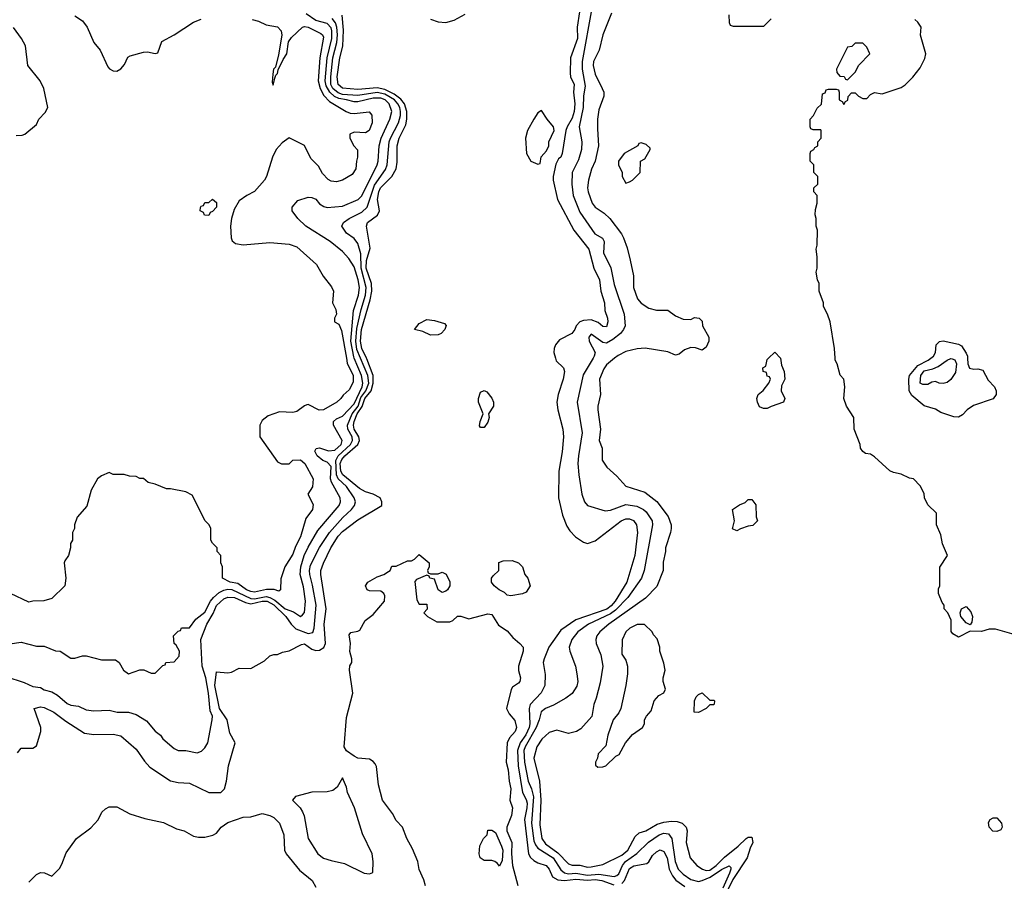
# Model space of a CAD drawing. Header units: inches. Extents: x 1793402 to 1900366, y 320852 to 470679.
# Tile 529 of 604: x 1881162 to 1886309, y 407267 to 411769. Entities that reach past the tile are written whole.
import ezdxf

# ---------------------------------------------------------------- set-up
doc = ezdxf.new("R2010")
doc.units = ezdxf.units.IN
doc.header["$MEASUREMENT"] = 0
doc.layers.add('B8480', color=7, linetype='Continuous')
doc.layers.add('B8481', color=7, linetype='Continuous')

msp = doc.modelspace()

# ---------------------------------------------------------------- linework, layer by layer
at = {"layer": 'B8480', "color": 4}
for points, elevation in [([(1881090, 408336.3), (1881185.2, 408305.2), (1881230, 408284), (1881270, 408278.8), (1881290, 408267.3), (1881330, 408257.3), (1881359.9, 408239.9), (1881410, 408196), (1881430, 408186.8), (1881470, 408181), (1881510, 408162), (1881550, 408158), (1881630, 408160.7), (1881670.7, 408150.7), (1881730, 408150.7), (1881770, 408138.8), (1881824.5, 408104.5), (1881870, 408051.3), (1881898, 408030), (1881910.9, 408010.9), (1881970, 407961), (1881990, 407951), (1882030.7, 407950.7), (1882090, 407938), (1882112.5, 407947.5), (1882130, 407964.7), (1882145.2, 407990), (1882169, 408110), (1882169.2, 408130), (1882157.2, 408157.2), (1882149.7, 408250), (1882134.7, 408330), (1882116.1, 408390), (1882108.3, 408530), (1882140.9, 408610), (1882173.4, 408666.6), (1882190, 408707.3), (1882230, 408743), (1882250, 408751.8), (1882284.7, 408750), (1882342.8, 408722.8), (1882370, 408715.8), (1882430, 408730.6), (1882454.9, 408730), (1882491.2, 408711.2), (1882553.7, 408650), (1882581.6, 408610), (1882606, 408586), (1882670, 408562.3), (1882693.6, 408566.4), (1882701.1, 408590), (1882711, 408710), (1882693.5, 408813.5), (1882678.5, 408870), (1882676.8, 408890), (1882681.8, 408918.2), (1882728.9, 409011.1), (1882782, 409090), (1882851.8, 409168.2), (1882897, 409210), (1882912.3, 409230), (1882917, 409250), (1882909.6, 409270), (1882871, 409330), (1882826, 409370), (1882818.1, 409390), (1882814.6, 409465.4), (1882826.6, 409490), (1882890.8, 409550), (1882902.4, 409570), (1882899.8, 409590), (1882876.8, 409630), (1882875, 409650), (1882899.9, 409710), (1882930.6, 409749.4), (1882945.8, 409794.2), (1882971.3, 409830), (1882987.1, 409870), (1882981.4, 409910), (1882943.9, 410000)], 228), ([(1881110, 408506.8), (1881170, 408516), (1881250, 408496), (1881290, 408496), (1881350, 408471.3), (1881374, 408470), (1881430, 408432), (1881450, 408432), (1881490, 408444.7), (1881510, 408444.7), (1881590, 408424.7), (1881663.6, 408423.6), (1881682, 408410), (1881704.7, 408370), (1881730, 408351.3), (1881790, 408372), (1881811.1, 408371.1), (1881850, 408354), (1881870, 408354), (1881910, 408394), (1881922, 408398), (1881926, 408410), (1881970, 408414), (1881996.4, 408443.6), (1881998, 408470), (1881980.4, 408500.4), (1881968.7, 408510), (1881966, 408550), (1881990, 408574), (1882002, 408578), (1882008.4, 408591.6), (1882050, 408592), (1882083.5, 408636.5), (1882130, 408672.2), (1882158.7, 408730), (1882174.5, 408750), (1882204.4, 408775.6), (1882230, 408788.4), (1882250, 408793.2), (1882271.8, 408791.8), (1882370, 408743.9), (1882390, 408742.9), (1882450, 408754.5), (1882470, 408750.1), (1882496.2, 408736.2), (1882550, 408691), (1882594.1, 408674.1), (1882630, 408650.8), (1882640.9, 408659.1), (1882650, 408672), (1882655.4, 408730), (1882645.6, 408805.6), (1882628.4, 408870), (1882632.2, 408910), (1882649.6, 408969.6), (1882670, 409013.4), (1882720.8, 409099.2), (1882831.6, 409230), (1882839.6, 409250), (1882837.6, 409270), (1882791.6, 409351.6), (1882787.2, 409370), (1882790, 409434.5), (1882770, 409457.4), (1882746.4, 409466.4), (1882716.2, 409490), (1882704.9, 409515.1), (1882712, 409528), (1882728.4, 409531.5), (1882776.7, 409516.7), (1882810, 409519), (1882843, 409550), (1882847.8, 409570), (1882801.6, 409650), (1882802.9, 409670), (1882817.4, 409682.6), (1882850, 409697), (1882910, 409762), (1882951.4, 409850), (1882956.2, 409870), (1882948.9, 409910), (1882911.3, 410000)], 232), ([(1882870, 410000), (1882874.5, 409974.5), (1882906, 409910), (1882905.1, 409874.9), (1882884.7, 409835.3), (1882852.5, 409807.5), (1882841.2, 409790), (1882819, 409770), (1882750, 409730.8), (1882728.1, 409728.1), (1882670, 409758), (1882663.1, 409756.9), (1882650, 409752), (1882610, 409721), (1882590, 409716), (1882520.2, 409719.8), (1882460.4, 409699.6), (1882430, 409674), (1882418, 409650), (1882418, 409590), (1882510, 409458), (1882530, 409448), (1882570, 409448), (1882590, 409468), (1882630, 409468.7), (1882653.2, 409450), (1882696, 409370), (1882692.5, 409327.5), (1882668.7, 409290), (1882695.5, 409235.5), (1882693.2, 409210), (1882657.5, 409162.5), (1882630, 409066), (1882604.2, 409015.8), (1882590, 408976), (1882548.7, 408910), (1882527.3, 408847.3), (1882526, 408790), (1882516.4, 408783.6), (1882492, 408792), (1882451.6, 408791.6), (1882390, 408778), (1882370, 408780.4), (1882348, 408790), (1882303.1, 408823.1), (1882262, 408830), (1882222, 408850), (1882222, 408910), (1882214, 408930), (1882214, 408970), (1882194, 408990), (1882194, 409010), (1882170, 409034), (1882162, 409050), (1882162, 409110), (1882152, 409130), (1882131.1, 409151.1), (1882063.6, 409283.6), (1882030, 409302), (1881950, 409318), (1881930, 409318), (1881870, 409342), (1881834, 409350), (1881810, 409372), (1881790, 409372), (1881770, 409382), (1881736.4, 409383.6), (1881708.4, 409391.6), (1881650, 409392), (1881630, 409402), (1881590, 409384.7), (1881569, 409370), (1881535.3, 409310), (1881513.6, 409226.4), (1881462, 409170), (1881448.7, 409130), (1881448, 409110), (1881438, 409090), (1881438, 409050), (1881428.4, 409031.6), (1881428, 409010), (1881418, 408970), (1881398, 408942), (1881395.3, 408930), (1881404, 408850), (1881398, 408810), (1881330, 408744.7), (1881288.4, 408731.6), (1881230, 408731.3), (1881210, 408724.7), (1881114, 408770)], 236), ([(1881150, 407938), (1881170, 407962), (1881230, 407962), (1881250, 407974), (1881273.2, 408050), (1881273.2, 408070), (1881238, 408170), (1881270, 408179.1), (1881290, 408174.9), (1881340.7, 408150), (1881402.8, 408102.7), (1881501.4, 408041.4), (1881550, 408033), (1881650, 408036.3), (1881690, 408026), (1881770, 407958), (1881814, 407894), (1881842.5, 407862.5), (1881950, 407790.8), (1881990, 407782.8), (1882050, 407778.8), (1882150, 407730.8), (1882214, 407730), (1882232.3, 407750), (1882242.7, 407790), (1882253.2, 407870), (1882289, 407990), (1882260.8, 408040.8), (1882246.4, 408110), (1882206.6, 408170), (1882182, 408290), (1882190, 408362), (1882250, 408356), (1882270, 408358.8), (1882310, 408381), (1882370, 408378.8), (1882442, 408418), (1882470, 408444.7), (1882490, 408451.3), (1882510, 408451.3), (1882536.5, 408463.5), (1882570, 408471.3), (1882635.5, 408504.5), (1882650, 408507.3), (1882690, 408479.1), (1882710, 408472.7), (1882730, 408474.9), (1882752.4, 408487.6), (1882760.5, 408510), (1882753.7, 408610), (1882764, 408690), (1882735.6, 408870), (1882735.6, 408890), (1882749.4, 408929.4), (1882788.3, 409010), (1882826.6, 409070), (1882850, 409094), (1882930, 409155.8), (1883054.5, 409230), (1883055.6, 409250), (1883047, 409270), (1883010, 409289.7), (1882970, 409301), (1882938.8, 409318.8), (1882850.4, 409390.4), (1882839.9, 409410), (1882837.8, 409450), (1882845.2, 409470), (1882861.1, 409490), (1882928.9, 409550), (1882938.6, 409570), (1882935, 409590), (1882911.2, 409630), (1882907.2, 409650), (1882909.9, 409670), (1882925.5, 409710), (1882951.7, 409748.3), (1882966.5, 409790), (1882998.6, 409830), (1883010.5, 409870), (1883009.9, 409910), (1882976.8, 409996.8), (1882975.3, 410000)], 224), ([(1883962.9, 410000), (1883966.7, 409986.7), (1884004.7, 409950), (1884010.8, 409930.8), (1884002.8, 409890), (1883976.3, 409810), (1883970.6, 409770), (1883975.5, 409730), (1884000.4, 409630), (1884004.4, 409590), (1883998.4, 409510), (1883980.5, 409410), (1883979.1, 409270), (1883999.8, 409179.8), (1884022.5, 409122.5), (1884038, 409098), (1884067.1, 409067.1), (1884110, 409038), (1884130, 409031.3), (1884170, 409046), (1884306.6, 409150), (1884330, 409160.3), (1884350, 409161.3), (1884371.3, 409151.3), (1884386.7, 409130), (1884391.7, 409090), (1884377.4, 408970), (1884336.5, 408830), (1884275.5, 408730), (1884254.1, 408705.9), (1884230.7, 408689.3), (1884070, 408633.1), (1883990, 408579.5), (1883928.7, 408490), (1883903, 408430), (1883899.1, 408410), (1883908.1, 408348.1), (1883906.4, 408290), (1883887.8, 408252.2), (1883830.2, 408189.8), (1883825, 408170), (1883828.6, 408090), (1883824.6, 408070), (1883807.4, 408032.6), (1883778.2, 407990), (1883765.1, 407950), (1883767.5, 407870), (1883790.2, 407730.2), (1883810, 407693.4), (1883814.2, 407674.2), (1883813.2, 407650), (1883800.2, 407590), (1883822, 407410), (1883831.6, 407391.6), (1883850, 407374.9), (1883870, 407363), (1883914, 407350), (1883930, 407330.8), (1883946.8, 407290), (1883975.3, 407275.2), (1884010, 407271.1), (1884070, 407278), (1884130, 407273.1), (1884170, 407276.3), (1884204.9, 407270), (1884268, 407248)], 224), ([(1884159, 410000), (1884107.5, 409912.5), (1884075.5, 409770), (1884103.1, 409610), (1884083.8, 409490), (1884080.5, 409450), (1884084, 409390), (1884100.7, 409290), (1884114.8, 409250), (1884130.6, 409230.6), (1884223, 409203), (1884250, 409206), (1884330, 409234.9), (1884387.3, 409227.3), (1884422.8, 409210), (1884437.2, 409197.2), (1884467.7, 409150), (1884470.5, 409130), (1884426.4, 408890), (1884412.7, 408850), (1884341.1, 408750), (1884277.3, 408682.7), (1884250, 408664.1), (1884134.9, 408610), (1884080.5, 408570), (1884048, 408530), (1884034, 408490), (1884037.3, 408470), (1884066.8, 408390), (1884074.8, 408350), (1884078.8, 408310), (1884073.7, 408286.3), (1884050, 408248.7), (1884016.8, 408223.2), (1883953, 408187), (1883910, 408169.3), (1883887.1, 408152.9), (1883877.6, 408110), (1883861.5, 408070), (1883803.5, 407970), (1883798.2, 407950), (1883801.3, 407890), (1883819.6, 407790), (1883837.3, 407750), (1883847.7, 407707.7), (1883837.5, 407570), (1883850, 407478.8), (1883857.5, 407457.5), (1883870, 407440.3), (1883950.1, 407390.1), (1883990, 407327), (1884010, 407310.3), (1884030, 407305.8), (1884070, 407308.6), (1884130, 407298.7), (1884190, 407303.5), (1884270, 407291.8), (1884283.3, 407296.7), (1884293.9, 407306.1), (1884313.1, 407350), (1884329.3, 407370.7), (1884388.8, 407411.2), (1884449, 407471), (1884505.1, 407510), (1884530, 407519), (1884553.9, 407513.9), (1884571.1, 407491.1), (1884588.4, 407370), (1884604.4, 407330), (1884630, 407304.2), (1884670, 407276.5), (1884710, 407265.5), (1884730, 407271.4), (1884772, 407288), (1884830, 407328), (1884870, 407347.7), (1884878.6, 407338.5), (1884879.5, 407330), (1884873.2, 407310), (1884837.9, 407230)], 228), ([(1884272.1, 410000), (1884230, 409966), (1884215.1, 409944.9), (1884193, 409890), (1884197.3, 409810), (1884184.9, 409750), (1884184.9, 409730), (1884197.3, 409630), (1884190.8, 409570), (1884206, 409530), (1884207.1, 409467.1), (1884231.3, 409431.3), (1884283.6, 409383.6), (1884330, 409332), (1884430, 409300.7), (1884492, 409252), (1884552.3, 409172.3), (1884568, 409130), (1884567.7, 409110), (1884564.9, 409090), (1884537.3, 409010), (1884537.3, 408990), (1884525.2, 408934.8), (1884524.9, 408890), (1884492.4, 408807.6), (1884433.5, 408746.5), (1884242, 408610), (1884194.8, 408570), (1884178.8, 408550), (1884174, 408530), (1884176.3, 408510), (1884200.7, 408450), (1884210.5, 408390), (1884196.7, 408303.3), (1884176.3, 408223.7), (1884162.8, 408190), (1884152.5, 408127.5), (1884095.9, 408064.1), (1884072, 408050), (1884030, 408039), (1883970, 408056), (1883930, 408043.7), (1883890.7, 408010), (1883865.5, 407970), (1883850.5, 407909.5), (1883879.5, 407790), (1883886.2, 407690), (1883881.2, 407561.2), (1883892, 407490), (1883910, 407462.6), (1883975, 407415), (1884030, 407358.4), (1884050, 407350.4), (1884090, 407350.4), (1884130, 407341.3), (1884150, 407343.1), (1884210, 407354), (1884310, 407403.6), (1884340.5, 407430), (1884378.9, 407501.1), (1884400.7, 407519.3), (1884435.3, 407530), (1884495.1, 407564.9), (1884530, 407575.5), (1884570, 407581.6), (1884598.8, 407578.8), (1884624.7, 407570), (1884646, 407550), (1884651, 407530), (1884646.8, 407470), (1884666.8, 407390), (1884701, 407350), (1884731, 407330), (1884750, 407323.7), (1884770, 407325.2), (1884802.9, 407350), (1884846.4, 407393.6), (1884918, 407450), (1884959, 407490), (1884970, 407497.3), (1884990, 407498), (1884994.9, 407470), (1884979.9, 407440.1), (1884964.9, 407390), (1884890, 407275.8), (1884861.9, 407218.1)], 232), ([(1885139.2, 410000), (1885139.6, 409999.6), (1885143.6, 409963.6), (1885158, 409930), (1885162, 409890), (1885143.6, 409856.4), (1885142, 409830), (1885162, 409790), (1885154, 409770), (1885090, 409748), (1885070, 409738), (1885050, 409738), (1885030, 409746), (1885018, 409770), (1885015.3, 409790), (1885022, 409810), (1885049.1, 409830.9), (1885078, 409870), (1885086, 409890), (1885082, 409902), (1885070, 409906), (1885066, 409926), (1885048, 409930), (1885046, 409950), (1885062, 409958), (1885070, 409994), (1885076.3, 410000)], 232), ([(1886410, 408542.8), (1886263.6, 408583.6), (1886230, 408584.7), (1886190, 408572), (1886130, 408574), (1886070, 408542), (1886039.6, 408559.6), (1886031.6, 408571.6), (1886031.3, 408631.3), (1886014, 408670), (1885994, 408690), (1885994, 408710), (1885983.6, 408723.6), (1885964.7, 408770), (1885965.4, 408794.6), (1885971.3, 408810), (1885971.6, 408908.4), (1886011.3, 408970), (1885986, 409030), (1885976.9, 409076.9), (1885954, 409130), (1885954, 409190), (1885910, 409234), (1885892, 409270), (1885890, 409294), (1885870, 409334), (1885834, 409370), (1885812.7, 409372.7), (1885770, 409394), (1885730, 409402), (1885710, 409412), (1885630, 409484.7), (1885610, 409498), (1885582.8, 409502.8), (1885570, 409512), (1885558, 409530), (1885556, 409550), (1885524.7, 409630), (1885522, 409690), (1885484.7, 409750), (1885471, 409790), (1885474.8, 409850), (1885471, 409890), (1885451.1, 409911.1), (1885436, 409970), (1885424.7, 409990), (1885424.1, 410000)], 236), ([(1886116.7, 410000), (1886118.7, 409970), (1886127.7, 409947.7), (1886150, 409942.4), (1886170, 409945.3), (1886197, 409937), (1886225.1, 409885.1), (1886258.4, 409850), (1886266.7, 409830), (1886266.4, 409810), (1886250, 409787.8), (1886147.5, 409752.5), (1886114, 409730), (1886090, 409703.7), (1886070, 409692), (1886045.8, 409694.2), (1885976.9, 409716.9), (1885950, 409734.5), (1885890, 409751.5), (1885825.1, 409805.1), (1885811.2, 409830), (1885809.6, 409890), (1885813.3, 409910), (1885857.8, 409962.2), (1885911.8, 409990), (1885925.3, 410000)], 236), ([(1883283.2, 407243.2), (1883274.5, 407274.5), (1883250, 407328), (1883242.7, 407370), (1883215.9, 407435.9), (1883186, 407490), (1883162.7, 407550), (1883130, 407585.2), (1883110, 407621.2), (1883059.3, 407690), (1883038.4, 407770), (1883027.3, 407867.3), (1883020.1, 407880.1), (1883010, 407892.7), (1882990, 407905.1), (1882930, 407909.7), (1882910, 407919.7), (1882870, 407947.8), (1882858, 407970), (1882870, 408122), (1882902.6, 408250), (1882886.6, 408370), (1882888.2, 408391.8), (1882898, 408410), (1882898, 408430), (1882888.2, 408468.2), (1882892, 408510), (1882885.1, 408554.9), (1882892.7, 408567.3), (1882930, 408574), (1882940.2, 408579.8), (1882968, 408630), (1883010, 408661), (1883069.2, 408730), (1883070, 408758), (1883065.2, 408770), (1883050, 408782.7), (1882990, 408784), (1882978, 408790), (1882969.2, 408810), (1882982, 408830), (1883030, 408858), (1883066, 408870), (1883090, 408884.7), (1883098, 408890), (1883107.3, 408912.7), (1883130, 408914), (1883190, 408942), (1883210, 408942), (1883226, 408950), (1883250, 408974), (1883302, 408930), (1883302, 408910), (1883294, 408890), (1883298, 408878), (1883310, 408874), (1883350, 408874), (1883370, 408882), (1883391.1, 408871.1), (1883411.3, 408831.3), (1883411.3, 408810), (1883398, 408790), (1883390, 408782), (1883370, 408775.3), (1883349.2, 408789.2), (1883330, 408846), (1883306, 408850), (1883302, 408862), (1883290, 408866), (1883236, 408844), (1883226.8, 408833.2), (1883238, 408738), (1883250, 408714), (1883290, 408714), (1883291.3, 408688.7), (1883274, 408670), (1883294, 408650), (1883342, 408622), (1883410, 408622), (1883426, 408630), (1883450, 408652), (1883468.7, 408651.3), (1883510, 408638), (1883610, 408664), (1883630, 408661), (1883665.3, 408605.3), (1883710, 408575.5), (1883739.9, 408539.9), (1883777.3, 408510), (1883793.4, 408490), (1883794, 408470), (1883768.7, 408390), (1883768.9, 408368.9), (1883780.4, 408330), (1883776.3, 408310), (1883770, 408301.2), (1883738.8, 408281.2), (1883730.7, 408269.3), (1883707.3, 408170), (1883721.1, 408141.1), (1883750, 408106.8), (1883758.3, 408070), (1883751.4, 408050), (1883723.2, 408016.8), (1883710.2, 407990), (1883704.9, 407890), (1883715.6, 407850), (1883720.7, 407790), (1883730.1, 407750.1), (1883723.9, 407690), (1883738.5, 407650), (1883733.2, 407610), (1883709.2, 407550), (1883709.1, 407530), (1883735.5, 407470), (1883733.5, 407410), (1883738.5, 407350), (1883765.5, 407245.5)], 216), ([(1881210, 407262), (1881250, 407302), (1881270, 407312), (1881291.6, 407311.6), (1881330, 407294), (1881370, 407334), (1881383.1, 407356.9), (1881404.7, 407415.3), (1881459, 407490), (1881534, 407546), (1881571.6, 407588.4), (1881592.1, 407627.9), (1881610, 407646), (1881630, 407656), (1881670, 407656.3), (1881738.4, 407618.4), (1881815.3, 407595.3), (1881913.8, 407573.8), (1881981.4, 407541.4), (1882022, 407530), (1882070, 407502.8), (1882097.5, 407497.5), (1882130, 407498), (1882172, 407508), (1882190, 407518.8), (1882215.1, 407550), (1882250, 407574.4), (1882330, 407602), (1882370, 407604), (1882430, 407620.5), (1882470, 407610.4), (1882490, 407599.3), (1882520.5, 407570), (1882542.4, 407510), (1882546, 407430), (1882554.4, 407410), (1882624.1, 407324.1), (1882690.2, 407270.2), (1882710, 407236.3)], 216), ([(1884310, 407254.9), (1884323.5, 407270), (1884350, 407333.1), (1884372.8, 407347.2), (1884439.5, 407360.5), (1884451.2, 407368.8), (1884470, 407400.7), (1884490, 407420.7), (1884510, 407430.7), (1884530, 407422.8), (1884546, 407390), (1884556.9, 407330), (1884574.4, 407294.4), (1884592.4, 407272.4), (1884639.5, 407239.5)], 224)]:
    msp.add_lwpolyline(points, dxfattribs=dict(at, elevation=elevation))
for points, elevation in [([(1885990, 409868.7), (1885968.9, 409868.9), (1885950, 409878), (1885930, 409875.3), (1885910, 409862), (1885883.2, 409863.2), (1885869.6, 409870), (1885872.3, 409910), (1885890, 409934.9), (1885936, 409944), (1885963.9, 409956.1), (1886010, 409990.7), (1886030, 409998.8), (1886036.8, 409996.8), (1886050, 409991), (1886059.1, 409970), (1886054.6, 409925.4), (1886030, 409888.7), (1886010, 409874)], 232), ([(1883570, 409638), (1883566, 409646), (1883569.3, 409670), (1883584, 409710), (1883561.2, 409770), (1883561.2, 409790), (1883570, 409822), (1883590, 409832), (1883603.6, 409823.6), (1883630.9, 409790.9), (1883638, 409770), (1883638, 409750), (1883612, 409710), (1883616, 409690), (1883610, 409666), (1883590, 409638)], 216), ([(1884910, 409098), (1884888.4, 409108.4), (1884899, 409150), (1884888, 409210), (1884925.6, 409234.4), (1884954, 409246), (1884970, 409262), (1884990, 409262), (1885010, 409234), (1885011.6, 409171.6), (1885018, 409150), (1884994.8, 409125.2), (1884970, 409122), (1884930, 409108)], 232), ([(1883730, 408758), (1883710, 408762), (1883696.5, 408776.5), (1883668, 408790), (1883642, 408810), (1883628.7, 408830), (1883628, 408850), (1883636.4, 408863.6), (1883666, 408890), (1883667.3, 408932.7), (1883690, 408942), (1883736.4, 408943.6), (1883770, 408931), (1883790.6, 408910.6), (1883802, 408870), (1883818, 408850), (1883830.7, 408810), (1883810, 408778), (1883790, 408768)], 216), ([(1886130, 408606), (1886110, 408618), (1886082, 408650), (1886078, 408670), (1886086, 408690), (1886110, 408702), (1886134.8, 408674.8), (1886142, 408650), (1886139.6, 408620.4)], 236), ([(1884390, 408609.2), (1884351.3, 408590), (1884331, 408570), (1884311, 408529), (1884310, 408454), (1884330, 408422), (1884338.8, 408390), (1884338.8, 408350), (1884330.8, 408290), (1884304, 408170), (1884293.2, 408146.8), (1884264, 408110), (1884236, 408030), (1884225.4, 407974.6), (1884186.4, 407933.6), (1884182, 407910), (1884172, 407890), (1884172.7, 407872.7), (1884183.6, 407863.6), (1884210, 407864.7), (1884226, 407870), (1884279, 407921), (1884295.3, 407930), (1884328.7, 407990), (1884365.6, 408034.4), (1884418, 408070), (1884428, 408090), (1884428.7, 408110), (1884438, 408130), (1884463.1, 408156.9), (1884479, 408210), (1884503.2, 408236.8), (1884530, 408252), (1884537.2, 408270), (1884525.2, 408310), (1884525.2, 408330), (1884536, 408370), (1884530, 408406), (1884508.7, 408470), (1884508.7, 408490), (1884493.6, 408533.6), (1884474.6, 408554.6), (1884468, 408570), (1884429, 408609)], 236), ([(1884770, 408214), (1884790, 408214), (1884794, 408210), (1884792.7, 408192.7), (1884790, 408188), (1884770, 408188), (1884750.9, 408169.1), (1884710, 408148.7), (1884688, 408150), (1884689, 408210), (1884698, 408230), (1884710, 408242), (1884730, 408252)], 232), ([(1882850, 407808), (1882821.8, 407758.2), (1882798.5, 407741.5), (1882770, 407734.9), (1882690, 407732.2), (1882604, 407710), (1882587.7, 407690), (1882628, 407650), (1882640.4, 407630), (1882648.9, 407608.9), (1882670.5, 407490), (1882720.7, 407410), (1882750, 407388.4), (1882790, 407374.9), (1882859.9, 407359.9), (1882962, 407310), (1882990, 407306), (1883008, 407312), (1883009, 407370), (1883004, 407410), (1882954.8, 407514.8), (1882911.6, 407650), (1882875.1, 407730), (1882870, 407758)], 224), ([(1886270, 407526.6), (1886249.4, 407529.4), (1886229, 407550), (1886226.3, 407573.7), (1886235.3, 407590), (1886250, 407598.8), (1886270, 407598.8), (1886294.8, 407570), (1886297.3, 407550), (1886290, 407535.3)], 232), ([(1883670, 407346), (1883660.4, 407360.4), (1883646, 407370), (1883630, 407375.3), (1883590, 407375.3), (1883568.7, 407390), (1883564, 407410), (1883568, 407452), (1883586, 407490), (1883606, 407510), (1883610, 407534), (1883630, 407534), (1883650, 407522), (1883680.7, 407450), (1883686.8, 407430), (1883684.7, 407375.3)], 212)]:
    msp.add_lwpolyline(points, close=True, dxfattribs=dict(at, elevation=elevation))
at = {"layer": 'B8481', "color": 4}
for points, elevation in [([(1884153, 411830), (1884101.7, 411550), (1884102, 411510), (1884117.6, 411422.4), (1884108.6, 411371.4), (1884107.6, 411310), (1884087, 411210), (1884100.5, 411130), (1884099.3, 411090), (1884082.6, 411037.4), (1884050.6, 410970), (1884048.2, 410910), (1884054.9, 410850), (1884090, 410762.8), (1884168.2, 410650), (1884208.2, 410628.2), (1884218, 410610), (1884214, 410550), (1884252.8, 410472.8), (1884270, 410384.7), (1884322, 410230), (1884326.8, 410170), (1884318.8, 410150), (1884302, 410130), (1884262.4, 410097.6), (1884230, 410078.4), (1884210, 410082), (1884150, 410126), (1884138, 410110), (1884139.5, 410090), (1884170.7, 410030), (1884164.9, 410010), (1884159, 410000)], 228), ([(1881450, 411789.6), (1881490, 411762.7), (1881514.5, 411730), (1881549.4, 411650), (1881582.7, 411610), (1881622.4, 411522.4), (1881631.7, 411511.7), (1881650, 411502), (1881670, 411500.7), (1881690, 411511.8), (1881710, 411535.1), (1881727, 411573), (1881739, 411581), (1881810, 411599.8), (1881830, 411600.9), (1881870, 411592.3), (1881883.5, 411596.5), (1881905.5, 411654.5), (1881970.3, 411689.7), (1882070, 411756.2), (1882110, 411771.8)], 236), ([(1882378, 411770), (1882410, 411760.9), (1882450, 411742), (1882510, 411732), (1882529.4, 411710), (1882531.7, 411688.3), (1882515.1, 411584.9), (1882498.6, 411521.4), (1882489.5, 411510), (1882485.2, 411485.2), (1882482, 411442), (1882487.3, 411427.3), (1882496, 411464), (1882501, 411479), (1882510, 411488), (1882513.2, 411506.8), (1882539.1, 411560.9), (1882559.3, 411590), (1882566.7, 411653.3), (1882583.6, 411676.4), (1882641, 411730), (1882650, 411733.6), (1882670, 411729.4), (1882736.6, 411696.6), (1882745.2, 411690), (1882750, 411678), (1882730.9, 411570), (1882723.1, 411450), (1882732, 411410), (1882752.2, 411372.2), (1882781.6, 411341.6), (1882869.4, 411289.4), (1882890, 411281.2), (1882910, 411279.3), (1882988.4, 411288.4), (1883002, 411270), (1883004, 411230), (1882988, 411190), (1882970, 411178), (1882910, 411182), (1882888, 411170), (1882888, 411150), (1882909.1, 411109.1), (1882928.4, 411088.4), (1882928.7, 411050), (1882922, 411030), (1882919, 410990), (1882899.3, 410960.7), (1882850, 410931), (1882818, 410922), (1882790, 410926), (1882774.4, 410934.4), (1882744.5, 410964.5), (1882723.5, 411003.5), (1882684.5, 411044.5), (1882651.1, 411111.1), (1882570, 411152), (1882533.6, 411126.4), (1882502, 411090), (1882484, 411050), (1882452.7, 410950), (1882441.2, 410930), (1882390, 410871.3), (1882350, 410851), (1882310, 410822.8), (1882283.3, 410776.7), (1882269.4, 410730), (1882264.5, 410690), (1882266.6, 410630), (1882272.9, 410612.9), (1882290, 410599), (1882330, 410593.2), (1882470, 410605.2), (1882570, 410595.3), (1882610, 410582), (1882714, 410490), (1882749.1, 410429.1), (1882792.5, 410372.5), (1882802, 410350), (1882798, 410290), (1882814.6, 410254.6), (1882818, 410230), (1882808, 410210), (1882808, 410190), (1882830, 410178), (1882844.8, 410144.8), (1882870, 410000)], 236), ([(1882911.3, 410000), (1882907.9, 410007.9), (1882893.1, 410090), (1882907.8, 410250), (1882932.9, 410330), (1882937.8, 410370), (1882931.6, 410410), (1882910, 410477.2), (1882881.7, 410521.7), (1882850, 410558.4), (1882785.2, 410610), (1882657.2, 410690), (1882615.3, 410730), (1882586, 410770), (1882586, 410790), (1882615.3, 410824.7), (1882670, 410842), (1882690, 410840.5), (1882710, 410830.6), (1882730, 410806.8), (1882752.7, 410792.7), (1882770, 410788.4), (1882850, 410794.9), (1882932, 410830), (1882950, 410848), (1883031.1, 411010), (1883036.4, 411030), (1883041, 411110), (1883050.8, 411149.2), (1883097.4, 411250), (1883106.6, 411290), (1883093.7, 411330), (1883072.8, 411350), (1883050, 411358.5), (1883010, 411359.4), (1882930, 411339.4), (1882910, 411339.8), (1882871.1, 411351.1), (1882830, 411356.5), (1882807.4, 411367.4), (1882782.5, 411390), (1882763.9, 411423.9), (1882759.5, 411450), (1882769.8, 411570), (1882794.1, 411670), (1882794.5, 411710), (1882790, 411726.6), (1882770, 411749.7), (1882710, 411765.6), (1882659.7, 411799.7)], 232), ([(1882943.9, 410000), (1882925.1, 410045.1), (1882918.6, 410090), (1882924.6, 410155.4), (1882946.2, 410253.8), (1882969.8, 410330), (1882972.9, 410370), (1882947.7, 410470), (1882944.9, 410544.9), (1882930, 410599), (1882910, 410625.2), (1882870, 410654), (1882845.2, 410690), (1882855.3, 410710), (1882884, 410730), (1882950, 410763.1), (1882978, 410790), (1883016.2, 410903.8), (1883073.8, 410986.2), (1883083.5, 411010), (1883094.2, 411130), (1883100.4, 411150), (1883142, 411230), (1883152.2, 411267.8), (1883153.2, 411290), (1883149.8, 411310), (1883139.3, 411330), (1883121.2, 411350), (1883070, 411380.5), (1883030, 411388.6), (1882930, 411372.1), (1882850, 411378.9), (1882826, 411386), (1882799.1, 411410), (1882789.2, 411430), (1882787.9, 411470), (1882799.1, 411570), (1882819.9, 411650), (1882823.4, 411690), (1882820.6, 411730), (1882813.4, 411753.4), (1882795.4, 411775.4)], 228), ([(1882975.3, 410000), (1882950.7, 410050), (1882944.1, 410090), (1882949.2, 410150), (1882994.8, 410305.2), (1883002.9, 410350), (1883000.2, 410390), (1882972.7, 410470), (1882975, 410510), (1882994.8, 410574.8), (1882974.5, 410690), (1882980.9, 410710), (1883032.1, 410747.9), (1883043.6, 410770), (1883033.1, 410830), (1883039.3, 410870), (1883048.7, 410890), (1883108, 410950), (1883129.7, 410990), (1883135.8, 411024.2), (1883134.7, 411110), (1883146.2, 411150), (1883180, 411220), (1883186.2, 411250), (1883186.5, 411290), (1883173.2, 411330), (1883154, 411354), (1883119.6, 411379.6), (1883070, 411404.4), (1883030, 411413), (1882930, 411405), (1882850, 411411.8), (1882827.2, 411430), (1882822, 411470), (1882835.4, 411570), (1882851.1, 411630), (1882854.6, 411714.6), (1882847, 411793)], 224), ([(1883310, 411771.3), (1883350, 411758), (1883390, 411754.8), (1883432.9, 411767.1), (1883490, 411798)], 224), ([(1884087.8, 411810), (1884075.6, 411730), (1884077.3, 411670), (1884041.1, 411570), (1884038.9, 411490), (1884041.7, 411470), (1884060.3, 411430), (1884056.9, 411390), (1884064.7, 411330), (1884061.2, 411290), (1884050, 411254.5), (1884023.8, 411210), (1884017.1, 411190), (1883998, 411070), (1883991, 411050), (1883978, 411042), (1883965.4, 411014.6), (1883950.8, 410950), (1883950.7, 410930), (1883973.4, 410830), (1884058.4, 410670), (1884136.3, 410570), (1884163.1, 410470), (1884192.7, 410410), (1884200.5, 410350), (1884218.4, 410290), (1884221.6, 410250), (1884235.5, 410210), (1884237.1, 410190), (1884230, 410164), (1884210, 410166), (1884186.4, 410186.4), (1884150, 410200.4), (1884110, 410197.7), (1884090.7, 410190), (1884070.4, 410170), (1884063.7, 410150), (1884048.2, 410130), (1883984.2, 410095.8), (1883963.7, 410070), (1883955.8, 410050), (1883954.4, 410030), (1883962.9, 410000)], 224), ([(1884256.3, 411803.7), (1884210.6, 411690), (1884190.7, 411610), (1884161.6, 411550), (1884160.4, 411530), (1884170, 411484.7), (1884207.3, 411410), (1884214.8, 411390), (1884216, 411370), (1884190, 411298), (1884183, 411250), (1884182, 411198), (1884188.5, 411110), (1884170.4, 411030), (1884151.9, 410988.1), (1884134.9, 410930), (1884130.4, 410890), (1884133, 410870), (1884154, 410810), (1884170.8, 410790), (1884218, 410758), (1884247.3, 410730), (1884307.7, 410650), (1884318, 410630), (1884337.6, 410577.6), (1884352.8, 410512.8), (1884370.6, 410430), (1884370.5, 410370), (1884390.7, 410310), (1884410, 410287.3), (1884450, 410262), (1884490, 410250.8), (1884550, 410251), (1884590, 410221), (1884630, 410204.7), (1884670, 410202), (1884690, 410212), (1884714, 410210), (1884730, 410194), (1884732, 410170), (1884764.7, 410110), (1884764.7, 410090), (1884750, 410058), (1884730, 410042), (1884694.6, 410054.6), (1884670, 410055.3), (1884636.9, 410043.1), (1884610, 410022), (1884590, 410015.3), (1884550, 410033.2), (1884432.1, 410052.1), (1884390, 410049.4), (1884330, 410035.1), (1884290, 410014.5), (1884272.1, 410000)], 232), ([(1885090, 411774), (1885050, 411734), (1884892.7, 411732.7), (1884878, 411738), (1884872.7, 411752.7), (1884870, 411794)], 236), ([(1885424.1, 410000), (1885421, 410050), (1885398, 410190), (1885384.7, 410230), (1885364.7, 410270), (1885364.7, 410290), (1885342, 410350), (1885342, 410390), (1885332, 410410), (1885326, 410450), (1885331.3, 410470), (1885331.3, 410530), (1885326, 410570), (1885331.1, 410591.1), (1885332, 410670), (1885324.7, 410690), (1885326, 410730), (1885321, 410750), (1885322, 410778), (1885331.3, 410810), (1885331.3, 410850), (1885314, 410870), (1885314, 410890), (1885334, 410910), (1885334, 410950), (1885314, 410970), (1885314, 411010), (1885294, 411030), (1885294, 411070), (1885298, 411082), (1885314, 411090), (1885318, 411102), (1885334, 411110), (1885334, 411130), (1885352, 411150), (1885352, 411190), (1885350, 411194), (1885310, 411194), (1885298, 411198), (1885294, 411210), (1885294, 411250), (1885311.6, 411268.4), (1885330, 411306), (1885352.7, 411327.3), (1885358, 411382), (1885372.7, 411387.3), (1885378, 411402), (1885390, 411406), (1885430, 411406), (1885442, 411402), (1885446, 411390), (1885446, 411350), (1885462, 411342), (1885470, 411326), (1885478, 411342), (1885491.6, 411348.4), (1885492.7, 411367.3), (1885510, 411386), (1885530, 411386), (1885546, 411370), (1885570, 411358), (1885590, 411358), (1885610, 411378), (1885630, 411388), (1885670, 411382), (1885770, 411415.3), (1885790.7, 411429.3), (1885830.7, 411469.3), (1885870, 411518), (1885893.7, 411566.3), (1885898.8, 411590), (1885871.6, 411688.4), (1885874, 411730), (1885856.9, 411756.9), (1885842, 411770)], 236), ([(1881143.6, 411163.6), (1881174.6, 411165.4), (1881188.9, 411171.1), (1881250, 411222), (1881262, 411250), (1881295.5, 411284.5), (1881308.7, 411310), (1881289, 411410), (1881269, 411450), (1881204, 411530), (1881191.9, 411631.9), (1881172.3, 411670), (1881130, 411729)], 244), ([(1885925.3, 410000), (1885938.7, 410010), (1885949.6, 410030), (1885952.3, 410070), (1885970, 410087.7), (1885990, 410090.3), (1886070, 410074), (1886084.9, 410064.9), (1886110, 410026.8), (1886116, 410010), (1886116.7, 410000)], 236), ([(1885076.3, 410000), (1885110, 410032), (1885139.2, 410000)], 232)]:
    msp.add_lwpolyline(points, dxfattribs=dict(at, elevation=elevation))
for points, elevation in [([(1885570, 411646), (1885530, 411646), (1885511.6, 411628.4), (1885490, 411626), (1885432, 411510), (1885432.7, 411492.7), (1885450, 411474), (1885471.6, 411471.6), (1885478, 411458), (1885490, 411454), (1885530, 411494), (1885548.9, 411531.1), (1885606, 411590), (1885590, 411626)], 236), ([(1883890, 411295.3), (1883870, 411282), (1883850, 411249), (1883817.3, 411190), (1883806.8, 411150), (1883812, 411070), (1883834, 411030), (1883870, 411014), (1883882, 411018), (1883888.4, 411051.6), (1883916.4, 411083.6), (1883928, 411110), (1883928.7, 411130), (1883956, 411190), (1883952.7, 411210), (1883919.3, 411250)], 224), ([(1884410, 411126), (1884398, 411122), (1884394, 411110), (1884322, 411070), (1884292, 411030), (1884292, 411010), (1884312, 410970), (1884312, 410950), (1884330, 410914), (1884350, 410922), (1884366, 410930), (1884406, 410970), (1884408, 411030), (1884430, 411042), (1884458, 411090), (1884458, 411098), (1884436.4, 411116.4)], 236), ([(1882150, 410746), (1882127.3, 410747.3), (1882122, 410762), (1882106, 410770), (1882107.3, 410787.3), (1882110, 410794), (1882122, 410798), (1882130, 410814), (1882150, 410814), (1882170, 410832), (1882190, 410814), (1882191.3, 410790), (1882170, 410766), (1882158, 410762)], 236), ([(1883310, 410121.2), (1883270, 410139), (1883226, 410150), (1883250, 410182), (1883290, 410202), (1883330, 410198), (1883382, 410182), (1883391.3, 410171.3), (1883384.7, 410150), (1883364.7, 410130), (1883350, 410122.7)], 216)]:
    msp.add_lwpolyline(points, close=True, dxfattribs=dict(at, elevation=elevation))

doc.saveas('drawing.dxf')
